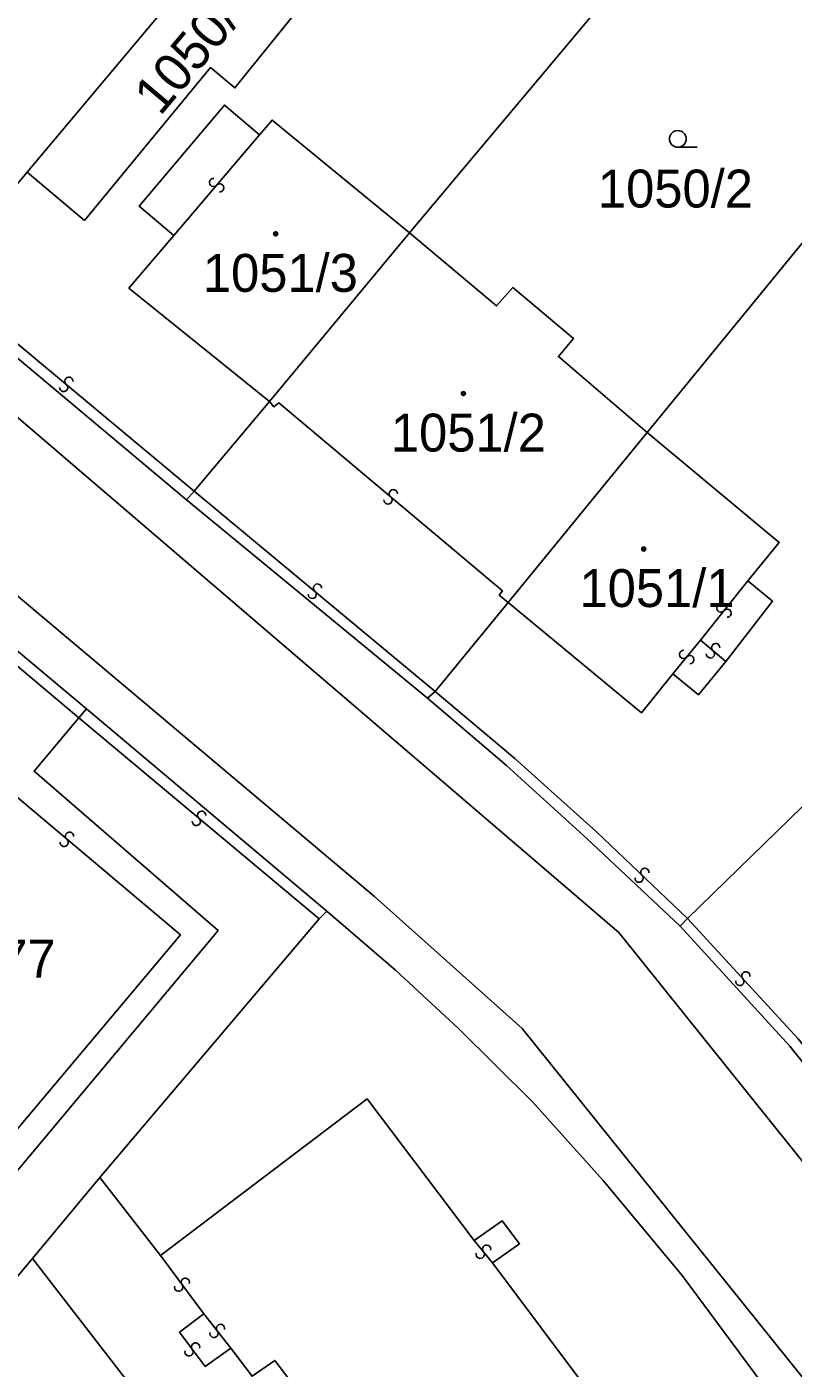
# Model space of a CAD drawing. Extents: x -600309 to -598967, y -1161267 to -1160292.
# Drawn here: x -599674.2 to -599639.8, y -1160522 to -1160461.9 of the extents above; entities that cross this region are included whole.
import ezdxf

# ---------------------------------------------------------------- set-up
doc = ezdxf.new("R2010")
doc.units = 0
for name, color, linetype in [('Level 1', 7, 'Continuous'), ('Level 13', 7, 'Continuous'), ('Level 3', 7, 'Continuous'), ('Level 4', 7, 'Continuous'), ('Level 5', 7, 'Continuous'), ('Level 60', 7, 'Continuous')]:
    doc.layers.add(name, color=color, linetype=linetype)

msp = doc.modelspace()

# ---------------------------------------------------------------- linework, layer by layer
at = {"layer": 'Level 1'}
for points in [[(-599657.06, -1160471.15), (-599643.4, -1160454.87)], [(-599674.2, -1160468.42), (-599671.64, -1160470.59), (-599665.99, -1160463.74), (-599664.89, -1160464.65), (-599659.77, -1160458.29), (-599663.37, -1160455.46)], [(-599663.37, -1160455.46), (-599668.17, -1160461.24), (-599674.2, -1160468.42)], [(-599646.39, -1160480.1), (-599632.97, -1160463.71)], [(-599663.78, -1160466.75), (-599665.36, -1160465.42), (-599669.18, -1160469.95), (-599667.63, -1160471.27)], [(-599657.06, -1160471.15), (-599663.22, -1160466.09), (-599663.78, -1160466.75)], [(-599674.2, -1160468.42), (-599678.19, -1160473.17)], [(-599667.63, -1160471.27), (-599669.64, -1160473.62), (-599663.33, -1160478.7)], [(-599663.33, -1160478.7), (-599657.06, -1160471.15)], [(-599646.39, -1160480.1), (-599650.38, -1160476.69), (-599649.7, -1160475.88), (-599652.42, -1160473.59), (-599653.16, -1160474.42), (-599657.06, -1160471.15)], [(-599667.06, -1160483.11), (-599678.47, -1160473.57)], [(-599618.22, -1160476.23), (-599644.59, -1160501.88)], [(-599663.33, -1160478.7), (-599666.71, -1160482.72)], [(-599652.63, -1160487.72), (-599646.39, -1160480.1)], [(-599641.88, -1160486.74), (-599640.48, -1160485.02), (-599646.39, -1160480.1)], [(-599666.71, -1160482.72), (-599667.06, -1160483.11)], [(-599656.25, -1160492.01), (-599667.06, -1160483.11)], [(-599642.86, -1160490.36), (-599640.77, -1160487.66), (-599641.88, -1160486.74)], [(-599655.9, -1160491.7), (-599652.63, -1160487.72)], [(-599652.63, -1160487.72), (-599646.65, -1160492.66), (-599645.24, -1160490.92)], [(-599671.54, -1160492.49), (-599676.09, -1160488.69)], [(-599645.24, -1160490.92), (-599644.1, -1160491.86), (-599642.86, -1160490.36)], [(-599656.25, -1160492.01), (-599655.9, -1160491.7)], [(-599644.92, -1160502.23), (-599649.08, -1160498.31), (-599652.7, -1160495.03), (-599656.25, -1160492.01)], [(-599671.54, -1160492.49), (-599671.89, -1160492.88)], [(-599660.77, -1160501.56), (-599671.54, -1160492.49)], [(-599671.89, -1160492.88), (-599673.9, -1160495.28), (-599665.64, -1160502.42), (-599675.64, -1160514.36), (-599685.02, -1160506.35), (-599685.96, -1160507.47), (-599687.38, -1160506.31), (-599686.9, -1160505.71)], [(-599660.77, -1160501.56), (-599661.11, -1160501.9)], [(-599630.28, -1160540.89), (-599632.09, -1160537.31), (-599635.11, -1160531.95), (-599638.12, -1160527.17), (-599641.26, -1160522.68), (-599644.83, -1160517.89), (-599648.37, -1160513.62), (-599651.53, -1160510.12), (-599654.86, -1160506.82), (-599657.68, -1160504.2), (-599660.77, -1160501.56)], [(-599661.11, -1160501.9), (-599670.94, -1160513.49)], [(-599644.59, -1160501.88), (-599644.92, -1160502.23)], [(-599636.22, -1160512.32), (-599640, -1160507.61), (-599644.92, -1160502.23)], [(-599668.23, -1160516.99), (-599658.96, -1160509.97), (-599654.15, -1160516.31)], [(-599670.94, -1160513.49), (-599673.97, -1160517.13)], [(-599670.94, -1160513.49), (-599668.23, -1160516.99)], [(-599654.15, -1160516.31), (-599652.9, -1160515.43), (-599652.12, -1160516.46), (-599653.33, -1160517.32)], [(-599673.97, -1160517.13), (-599680.09, -1160524.39)], [(-599636.14, -1160540.1), (-599635.43, -1160541.15), (-599648.06, -1160550.63), (-599673.97, -1160517.13)], [(-599653.33, -1160517.32), (-599648.96, -1160523.15)]]:
    msp.add_lwpolyline(points, dxfattribs=at)
at = {"layer": 'Level 13'}
for centre, start, end in [((-599665.849, -1160468.889), 86.94938, 319.04737), ((-599665.57, -1160469.13), 266.73492, 139.32492), ((-599672.332, -1160477.799), 357.40183, 229.99183), ((-599672.569, -1160478.081), 177.61629, 49.71429), ((-599658.02, -1160483.12), 177.29294, 49.39094), ((-599657.781, -1160482.84), 357.07849, 229.66849), ((-599661.418, -1160487.351), 177.44145, 50.03145), ((-599661.181, -1160487.069), 357.6559, 229.7539), ((-599643.093, -1160487.964), 88.79152, 320.88952), ((-599642.807, -1160488.195), 268.57706, 141.16706), ((-599643.321, -1160489.739), 357.81307, 229.91106), ((-599644.762, -1160490.042), 88.20752, 320.30552), ((-599644.478, -1160490.277), 267.99307, 140.58307), ((-599643.558, -1160490.021), 177.59861, 50.18861), ((-599666.619, -1160497.531), 177.23789, 49.82789), ((-599666.38, -1160497.25), 357.45234, 229.55034), ((-599672.31, -1160498.19), 357.2424, 229.3404), ((-599672.549, -1160498.47), 177.02795, 49.61795), ((-599646.502, -1160499.808), 353.81202, 225.91002), ((-599646.757, -1160500.073), 173.59757, 46.18757), ((-599642.237, -1160504.704), 169.99828, 42.09628), ((-599641.964, -1160504.456), 349.78383, 222.37383), ((-599653.596, -1160516.705), 346.44523, 218.54323), ((-599653.883, -1160516.935), 166.23078, 38.82078), ((-599667.409, -1160518.409), 164.13711, 36.23511), ((-599667.112, -1160518.19), 343.92266, 216.51266), ((-599665.534, -1160520.257), 345.52996, 217.62796), ((-599666.652, -1160521.09), 344.14705, 216.73705), ((-599665.825, -1160520.483), 165.31551, 37.90551), ((-599666.948, -1160521.31), 164.3615, 36.4595)]:
    msp.add_arc(centre, 0.184, start, end, dxfattribs=at)
at = {"layer": 'Level 3'}
for points in [[(-599618.91, -1160568.02), (-599619.16, -1160567.29), (-599622.34, -1160555.16), (-599625.26, -1160547.25), (-599628.18, -1160540.65), (-599631.35, -1160534.5), (-599633.42, -1160530.64), (-599636.09, -1160526.6), (-599652, -1160506.82), (-599658.62, -1160500.9), (-599679.28, -1160483.53), (-599706.54, -1160460.58), (-599731.82, -1160439.18), (-599735.29, -1160436.73), (-599737.13, -1160435.53), (-599739.08, -1160434.53), (-599743.68, -1160432.59), (-599750.38, -1160430.87), (-599755.47, -1160430.14), (-599762.83, -1160429.89), (-599767.01, -1160430.16), (-599768.21, -1160430.49), (-599769.35, -1160431.06)], [(-599729.02, -1160431.68), (-599728.77, -1160432.68), (-599728.36, -1160433.63), (-599727.69, -1160434.62), (-599726.98, -1160435.38), (-599725.57, -1160436.55), (-599703.11, -1160455.46), (-599674.89, -1160479.2), (-599647.66, -1160502.51), (-599631.14, -1160523.08), (-599628.28, -1160527.12), (-599625.77, -1160531.56), (-599623.17, -1160537.02), (-599619.52, -1160545.2), (-599616.01, -1160556.36), (-599613.45, -1160564.47), (-599612.9, -1160565.98)], [(-599667.63, -1160471.27), (-599663.78, -1160466.75)], [(-599666.71, -1160482.72), (-599678.19, -1160473.17)], [(-599652.63, -1160487.72), (-599653.03, -1160487.38), (-599652.89, -1160487.2), (-599662.92, -1160478.76), (-599663.14, -1160478.95), (-599663.33, -1160478.7)], [(-599666.71, -1160482.72), (-599655.9, -1160491.7)], [(-599644.01, -1160489.41), (-599641.88, -1160486.74)], [(-599671.89, -1160492.88), (-599676.08, -1160489.38), (-599687.12, -1160502.84), (-599686.48, -1160505.19), (-599686.9, -1160505.71)], [(-599645.24, -1160490.92), (-599644.01, -1160489.41)], [(-599644.01, -1160489.41), (-599642.86, -1160490.36)], [(-599655.9, -1160491.7), (-599652.33, -1160494.71), (-599648.67, -1160498), (-599644.59, -1160501.88)], [(-599671.89, -1160492.88), (-599661.11, -1160501.9)], [(-599677.52, -1160494.03), (-599667.33, -1160502.62), (-599674.86, -1160511.58), (-599679.34, -1160507.8), (-599679.78, -1160508.32), (-599680.5, -1160508.67), (-599681.21, -1160508.64), (-599681.82, -1160508.34), (-599682.19, -1160507.95), (-599682.41, -1160507.51), (-599682.48, -1160506.99), (-599681.57, -1160505.93), (-599683.48, -1160504.19), (-599684.65, -1160503.17), (-599681.38, -1160499.32), (-599681.72, -1160499.01), (-599677.52, -1160494.03)], [(-599635.85, -1160512.06), (-599639.62, -1160507.28), (-599644.59, -1160501.88)], [(-599654.15, -1160516.31), (-599653.33, -1160517.32)], [(-599666.28, -1160519.6), (-599668.23, -1160516.99)], [(-599665.07, -1160521.14), (-599666.22, -1160521.97), (-599667.38, -1160520.43), (-599666.28, -1160519.6)], [(-599666.28, -1160519.6), (-599665.07, -1160521.14)], [(-599648.62, -1160542.9), (-599649.4, -1160541.85), (-599648.44, -1160541.08), (-599654.79, -1160532.63), (-599655.34, -1160532.48), (-599655.81, -1160532.23), (-599656.27, -1160531.75), (-599656.61, -1160531.16), (-599656.72, -1160530.61), (-599656.7, -1160530.09), (-599663.1, -1160521.69), (-599664.12, -1160522.4), (-599665.07, -1160521.14)]]:
    msp.add_lwpolyline(points, dxfattribs=at)
at = {"layer": 'Level 5'}
msp.add_line((-599645.02, -1160467.31), (-599644.145, -1160467.31), dxfattribs=at)
for centre, radius in [((-599645.02, -1160466.935), 0.375), ((-599663.06, -1160471.19), 0.09), ((-599663.06, -1160471.19), 0.0521), ((-599654.64, -1160478.35), 0.09), ((-599654.64, -1160478.35), 0.0521), ((-599646.55, -1160485.32), 0.09), ((-599646.55, -1160485.32), 0.0521)]:
    msp.add_circle(centre, radius, dxfattribs=at)
at = {"layer": 'Level 60'}
for points in [[(-599676.59, -1160453.88), (-599679.87, -1160451.16), (-599672.83, -1160442.62), (-599667.27, -1160447.4), (-599660.99, -1160440.02), (-599654.87, -1160445.22), (-599663.37, -1160455.46), (-599668.17, -1160461.24), (-599674.2, -1160468.42), (-599678.19, -1160473.17), (-599678.47, -1160473.57), (-599690.28, -1160463.63), (-599689.91, -1160463.29), (-599686.66, -1160459.13), (-599680.75, -1160464.01), (-599678.74, -1160461.62), (-599677.86, -1160462.31), (-599677.52, -1160462.55), (-599674.6, -1160458.98), (-599675.69, -1160457.98), (-599673.38, -1160455.22), (-599675.87, -1160453.1)], [(-599678.47, -1160473.57), (-599678.19, -1160473.17), (-599674.2, -1160468.42), (-599671.64, -1160470.59), (-599665.99, -1160463.74), (-599664.89, -1160464.65), (-599659.77, -1160458.29), (-599663.37, -1160455.46), (-599654.87, -1160445.22), (-599651.62, -1160447.89), (-599645.87, -1160452.76), (-599644.79, -1160453.68), (-599643.4, -1160454.87), (-599657.06, -1160471.15), (-599663.22, -1160466.09), (-599663.78, -1160466.75), (-599665.36, -1160465.42), (-599669.18, -1160469.95), (-599667.63, -1160471.27), (-599669.64, -1160473.62), (-599663.33, -1160478.7), (-599666.71, -1160482.72), (-599667.06, -1160483.11)], [(-599643.4, -1160454.87), (-599635.17, -1160461.89), (-599632.97, -1160463.71), (-599646.39, -1160480.1), (-599650.38, -1160476.69), (-599649.7, -1160475.88), (-599652.42, -1160473.59), (-599653.16, -1160474.42), (-599657.06, -1160471.15)], [(-599663.37, -1160455.46), (-599659.77, -1160458.29), (-599664.89, -1160464.65), (-599665.99, -1160463.74), (-599671.64, -1160470.59), (-599674.2, -1160468.42), (-599668.17, -1160461.24)], [(-599632.97, -1160463.71), (-599624.22, -1160471.08), (-599618.22, -1160476.23), (-599644.59, -1160501.88), (-599644.92, -1160502.23), (-599649.08, -1160498.31), (-599652.7, -1160495.03), (-599656.25, -1160492.01), (-599655.9, -1160491.7), (-599652.63, -1160487.72), (-599646.65, -1160492.66), (-599645.24, -1160490.92), (-599644.1, -1160491.86), (-599642.86, -1160490.36), (-599640.77, -1160487.66), (-599641.88, -1160486.74), (-599640.48, -1160485.02), (-599646.39, -1160480.1)], [(-599663.22, -1160466.09), (-599657.06, -1160471.15), (-599663.33, -1160478.7), (-599669.64, -1160473.62), (-599667.63, -1160471.27), (-599669.18, -1160469.95), (-599665.36, -1160465.42), (-599663.78, -1160466.75)], [(-599655.9, -1160491.7), (-599656.25, -1160492.01), (-599667.06, -1160483.11), (-599666.71, -1160482.72), (-599663.33, -1160478.7), (-599657.06, -1160471.15), (-599653.16, -1160474.42), (-599652.42, -1160473.59), (-599649.7, -1160475.88), (-599650.38, -1160476.69), (-599646.39, -1160480.1), (-599652.63, -1160487.72)], [(-599646.65, -1160492.66), (-599652.63, -1160487.72), (-599646.39, -1160480.1), (-599640.48, -1160485.02), (-599641.88, -1160486.74), (-599640.77, -1160487.66), (-599642.86, -1160490.36), (-599644.1, -1160491.86), (-599645.24, -1160490.92)], [(-599671.54, -1160492.49), (-599660.77, -1160501.56), (-599661.11, -1160501.9), (-599670.94, -1160513.49), (-599673.97, -1160517.13), (-599680.09, -1160524.39), (-599696.85, -1160510.43), (-599678.02, -1160487.82), (-599677.73, -1160487.39), (-599676.09, -1160488.69), (-599676.43, -1160489.1), (-599687.67, -1160502.8), (-599686.9, -1160505.71), (-599687.38, -1160506.31), (-599685.96, -1160507.47), (-599685.02, -1160506.35), (-599675.64, -1160514.36), (-599665.64, -1160502.42), (-599673.9, -1160495.28), (-599671.89, -1160492.88)], [(-599676.09, -1160488.69), (-599671.54, -1160492.49), (-599671.89, -1160492.88), (-599673.9, -1160495.28), (-599665.64, -1160502.42), (-599675.64, -1160514.36), (-599685.02, -1160506.35), (-599685.96, -1160507.47), (-599687.38, -1160506.31), (-599686.9, -1160505.71), (-599687.67, -1160502.8), (-599676.43, -1160489.1)], [(-599673.97, -1160517.13), (-599670.94, -1160513.49), (-599668.23, -1160516.99), (-599658.96, -1160509.97), (-599654.15, -1160516.31), (-599652.9, -1160515.43), (-599652.12, -1160516.46), (-599653.33, -1160517.32), (-599648.96, -1160523.15), (-599648.02, -1160522.77), (-599647.19, -1160522.9), (-599645.36, -1160525.16), (-599645.47, -1160526.26), (-599646, -1160527.07), (-599641.87, -1160532.54), (-599640.63, -1160531.63), (-599639.75, -1160532.87), (-599640.93, -1160533.72), (-599636.14, -1160540.1), (-599635.43, -1160541.15), (-599648.06, -1160550.63)]]:
    msp.add_lwpolyline(points, close=True, dxfattribs=at)
for points in [[(-599678.47, -1160473.57), (-599667.06, -1160483.11), (-599656.25, -1160492.01), (-599652.7, -1160495.03), (-599649.08, -1160498.31), (-599644.92, -1160502.23), (-599640, -1160507.61), (-599636.22, -1160512.32), (-599634.21, -1160515), (-599632.49, -1160517.44), (-599630.85, -1160519.91), (-599628.98, -1160522.92)], [(-599636.22, -1160512.32), (-599640, -1160507.61), (-599644.92, -1160502.23), (-599644.59, -1160501.88), (-599618.22, -1160476.23)], [(-599641.26, -1160522.68), (-599644.83, -1160517.89), (-599648.37, -1160513.62), (-599651.53, -1160510.12), (-599654.86, -1160506.82), (-599657.68, -1160504.2), (-599660.77, -1160501.56), (-599671.54, -1160492.49), (-599676.09, -1160488.69)], [(-599648.96, -1160523.15), (-599653.33, -1160517.32), (-599652.12, -1160516.46), (-599652.9, -1160515.43), (-599654.15, -1160516.31), (-599658.96, -1160509.97), (-599668.23, -1160516.99), (-599670.94, -1160513.49), (-599661.11, -1160501.9), (-599660.77, -1160501.56), (-599657.68, -1160504.2), (-599654.86, -1160506.82), (-599651.53, -1160510.12), (-599648.37, -1160513.62), (-599644.83, -1160517.89), (-599641.26, -1160522.68)], [(-599680.09, -1160524.39), (-599673.97, -1160517.13), (-599648.06, -1160550.63)]]:
    msp.add_lwpolyline(points, dxfattribs=at)

# ---------------------------------------------------------------- texts
at = {"layer": 'Level 4'}
msp.add_text('1050/5', height=1.7, rotation=49.84596, dxfattribs=at).set_placement((-599668.241, -1160465.945))
for s, p in [('1050/2', (-599648.604, -1160470.01)), ('1051/3', (-599666.325, -1160473.79)), ('1051/2', (-599657.893, -1160480.95)), ('1051/1', (-599649.431, -1160487.92)), ('1077', (-599677.988, -1160504.53))]:
    msp.add_text(s, height=1.7, dxfattribs=at).set_placement(p)

doc.saveas('drawing.dxf')
